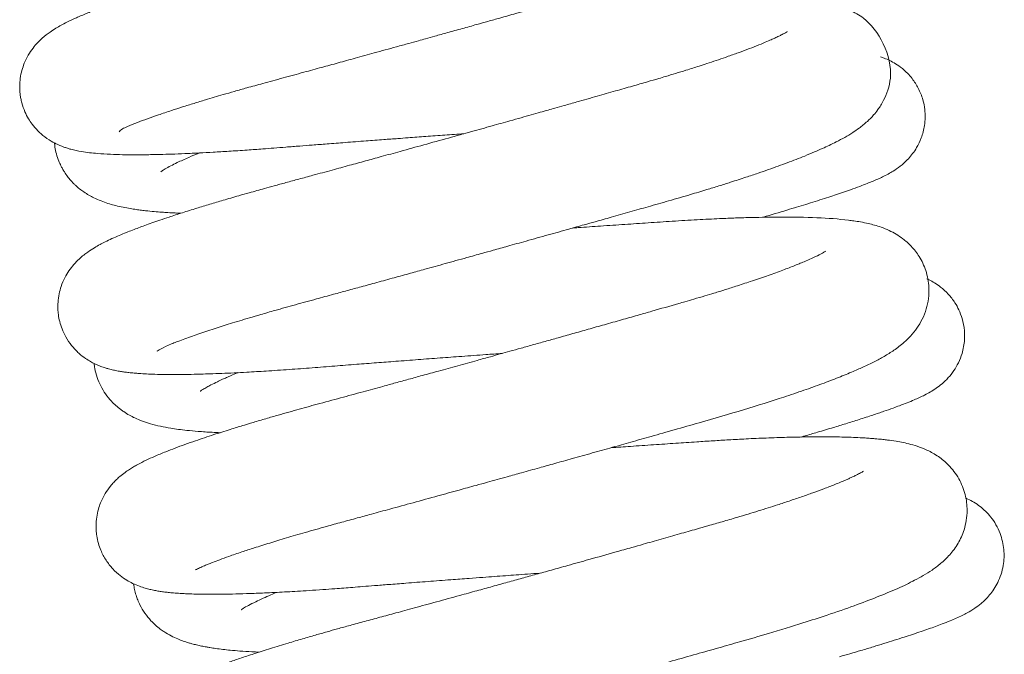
# Model space of a CAD drawing. Header units: inches. Extents: x 0 to 77643, y -44170 to 0.
# Tile 305 of 546: x 75578.94 to 75581.79, y -39651.32 to -39649.48. Entities that reach past the tile are written whole.
import ezdxf

# ---------------------------------------------------------------- set-up
doc = ezdxf.new("R2010")
doc.units = ezdxf.units.IN
doc.header["$MEASUREMENT"] = 0
doc.layers.get('0').update_dxf_attribs({"lineweight": 0})

msp = doc.modelspace()

# ---------------------------------------------------------------- linework, layer by layer
at = {"color": 7, "linetype": 'Continuous'}
for points, knots in [([(75579.22608, -39649.80364), (75579.22689, -39649.8019), (75579.2326, -39649.79482), (75579.2513, -39649.78772), (75579.27567, -39649.77733), (75579.30661, -39649.76584), (75579.33979, -39649.7541), (75579.37395, -39649.74263), (75579.40868, -39649.73141), (75579.44168, -39649.72108), (75579.48062, -39649.70921), (75579.51983, -39649.69761), (75579.56025, -39649.68596), (75579.5983, -39649.6752), (75579.64491, -39649.66229), (75579.70001, -39649.64737), (75579.75738, -39649.6317), (75579.81079, -39649.61708), (75579.86046, -39649.60345), (75579.91109, -39649.58952), (75579.96732, -39649.57402), (75580.01931, -39649.55965), (75580.06218, -39649.54778), (75580.0905, -39649.53992), (75580.11566, -39649.53294), (75580.14361, -39649.52517), (75580.17892, -39649.51535), (75580.21949, -39649.50404), (75580.25868, -39649.49311), (75580.29498, -39649.48296), (75580.33276, -39649.47238), (75580.3844, -39649.45791), (75580.44653, -39649.44044), (75580.51141, -39649.42215), (75580.56645, -39649.40659), (75580.61126, -39649.3939), (75580.65233, -39649.38223), (75580.69584, -39649.36986), (75580.75136, -39649.35395), (75580.81165, -39649.336), (75580.87388, -39649.31674), (75580.92728, -39649.2995), (75580.97303, -39649.2841), (75581.00961, -39649.27131), (75581.04236, -39649.25944), (75581.07324, -39649.24778), (75581.09996, -39649.23723), (75581.12354, -39649.22752), (75581.1491, -39649.21652), (75581.17337, -39649.20536), (75581.19687, -39649.19364), (75581.2153, -39649.18375), (75581.23411, -39649.17277), (75581.25351, -39649.16007), (75581.27364, -39649.14489), (75581.29303, -39649.12713), (75581.31062, -39649.10682), (75581.32637, -39649.08349), (75581.3396, -39649.05577), (75581.34815, -39649.02533), (75581.35159, -39648.9947), (75581.34987, -39648.96104), (75581.34079, -39648.92513), (75581.322, -39648.88701), (75581.29506, -39648.8545), (75581.26261, -39648.82931), (75581.23435, -39648.81445), (75581.20685, -39648.80379), (75581.18231, -39648.79681), (75581.1529, -39648.79055), (75581.12455, -39648.78621), (75581.08726, -39648.78217), (75581.0545, -39648.77982), (75581.01956, -39648.77814), (75580.98598, -39648.77711), (75580.94522, -39648.77654), (75580.89565, -39648.77664), (75580.83962, -39648.77765), (75580.77822, -39648.7796), (75580.71741, -39648.78226), (75580.65559, -39648.78559), (75580.59179, -39648.78966), (75580.52387, -39648.79423), (75580.45006, -39648.79922), (75580.38173, -39648.80391), (75580.33727, -39648.807), (75580.31906, -39648.80827)], [0.9835830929, 0.9835830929, 0.9835830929, 0.9835830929, 0.9837328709, 0.9838480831, 0.984006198, 0.9841348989, 0.9842538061, 0.9843819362, 0.984478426, 0.9845742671, 0.9846640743, 0.9847942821, 0.9848732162, 0.9849571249, 0.985059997, 0.9851866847, 0.985312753, 0.9854176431, 0.9855109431, 0.9856073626, 0.9857135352, 0.9858350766, 0.9859030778, 0.9859555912, 0.9859943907, 0.9860442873, 0.986112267, 0.9861919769, 0.9862711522, 0.9863316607, 0.9863957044, 0.9864838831, 0.9866238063, 0.9867508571, 0.9868613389, 0.9869503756, 0.987021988, 0.9871142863, 0.9872235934, 0.9873795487, 0.9875190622, 0.9876635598, 0.9877816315, 0.9878795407, 0.9879750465, 0.9880735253, 0.9881692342, 0.9882419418, 0.9883256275, 0.9884517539, 0.9885379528, 0.9886178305, 0.9887082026, 0.9887996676, 0.9888961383, 0.9889938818, 0.9890654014, 0.989135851, 0.9892129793, 0.9892831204, 0.9893432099, 0.9894100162, 0.9894919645, 0.9895723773, 0.9896787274, 0.9897742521, 0.9898827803, 0.9899690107, 0.9900839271, 0.9901820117, 0.9903301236, 0.9904424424, 0.990590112, 0.9906806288, 0.9907841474, 0.9909015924, 0.9910353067, 0.9911876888, 0.9913274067, 0.9914723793, 0.9915996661, 0.9917256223, 0.9918691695, 0.9920091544, 0.9921560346, 0.9922570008, 0.9922570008, 0.9922570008, 0.9922570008]), ([(75581.05133, -39648.8757), (75581.05135, -39648.87569), (75581.05151, -39648.8756), (75581.04942, -39648.87695), (75581.04656, -39648.87866), (75581.04235, -39648.88107), (75581.03697, -39648.88397), (75581.03, -39648.88753), (75581.022, -39648.89144), (75581.01165, -39648.89627), (75580.99948, -39648.90169), (75580.98134, -39648.90945), (75580.95575, -39648.91981), (75580.91875, -39648.93384), (75580.87715, -39648.94872), (75580.83899, -39648.96168), (75580.80758, -39648.97199), (75580.78428, -39648.97949), (75580.76177, -39648.98659), (75580.73814, -39648.99393), (75580.71058, -39649.00233), (75580.67999, -39649.01147), (75580.65099, -39649.01996), (75580.62129, -39649.02851), (75580.58822, -39649.03799), (75580.54599, -39649.05008), (75580.49428, -39649.06482), (75580.44077, -39649.08003), (75580.38792, -39649.095), (75580.34068, -39649.10835), (75580.29464, -39649.12132), (75580.25456, -39649.13259), (75580.21912, -39649.14253), (75580.18172, -39649.153), (75580.13859, -39649.16506), (75580.09614, -39649.1769), (75580.06088, -39649.1867), (75580.03015, -39649.19524), (75579.99626, -39649.20464), (75579.95657, -39649.21563), (75579.91537, -39649.22701), (75579.86862, -39649.2399), (75579.81747, -39649.25395), (75579.75985, -39649.26974), (75579.69972, -39649.28616), (75579.63535, -39649.30368), (75579.57133, -39649.32093), (75579.51179, -39649.33741), (75579.4529, -39649.35414), (75579.4025, -39649.36891), (75579.36013, -39649.38171), (75579.32563, -39649.39236), (75579.29252, -39649.40286), (75579.25855, -39649.41396), (75579.22771, -39649.42437), (75579.19919, -39649.43436), (75579.17383, -39649.4436), (75579.15416, -39649.45107), (75579.13775, -39649.45753), (75579.12333, -39649.46339), (75579.10903, -39649.46945), (75579.09751, -39649.47456), (75579.08619, -39649.47977), (75579.0733, -39649.48597), (75579.05791, -39649.49397), (75579.04199, -39649.50307), (75579.02384, -39649.51485), (75579.0071, -39649.52758), (75578.98932, -39649.54464), (75578.97569, -39649.5605), (75578.96218, -39649.58037), (75578.95122, -39649.60248), (75578.94342, -39649.62545), (75578.93884, -39649.64767), (75578.93736, -39649.6674), (75578.93772, -39649.68322), (75578.93882, -39649.69508), (75578.94072, -39649.70716), (75578.94459, -39649.72412), (75578.9517, -39649.74429), (75578.96227, -39649.76469), (75578.97482, -39649.78338), (75578.99057, -39649.80151), (75579.01143, -39649.81969), (75579.03062, -39649.83164), (75579.04099, -39649.83706), (75579.04987, -39649.84129), (75579.05846, -39649.84491), (75579.06615, -39649.84781), (75579.07586, -39649.85107), (75579.09349, -39649.85614), (75579.11461, -39649.86047), (75579.13964, -39649.86399), (75579.16715, -39649.86671), (75579.19829, -39649.8686), (75579.23276, -39649.86965), (75579.26631, -39649.87001), (75579.30207, -39649.86987), (75579.33964, -39649.86918), (75579.37823, -39649.86805), (75579.41635, -39649.86661), (75579.4566, -39649.86475), (75579.49919, -39649.86247), (75579.54517, -39649.85972), (75579.5932, -39649.85652), (75579.63717, -39649.85333), (75579.67451, -39649.85045), (75579.71013, -39649.8476), (75579.74722, -39649.84468), (75579.7871, -39649.84156), (75579.83076, -39649.83818), (75579.88266, -39649.83419), (75579.93764, -39649.83001), (75579.98858, -39649.82617), (75580.02934, -39649.82313), (75580.06993, -39649.82012), (75580.11535, -39649.81678), (75580.16928, -39649.81284), (75580.20605, -39649.81019), (75580.22448, -39649.80886)], [0.0110883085, 0.0110883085, 0.0110883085, 0.0110883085, 0.0110908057, 0.0111188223, 0.0111568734, 0.0111984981, 0.0112612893, 0.0113111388, 0.0113554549, 0.0114219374, 0.011489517, 0.011544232, 0.0116743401, 0.011802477, 0.0119391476, 0.0120685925, 0.0121316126, 0.0121941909, 0.0122510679, 0.0123024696, 0.0123688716, 0.0124488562, 0.012515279, 0.0125651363, 0.0126455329, 0.0127293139, 0.0128320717, 0.0129646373, 0.013051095, 0.0131440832, 0.0132397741, 0.0133161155, 0.0133729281, 0.013441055, 0.0135276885, 0.0136161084, 0.0136800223, 0.0137261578, 0.0137893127, 0.0138713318, 0.0139510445, 0.0140240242, 0.0141395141, 0.0142474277, 0.0143640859, 0.014500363, 0.0146439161, 0.0147721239, 0.014896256, 0.0150500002, 0.0151398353, 0.015222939, 0.0153273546, 0.0154198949, 0.0155224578, 0.0156190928, 0.015706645, 0.0157942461, 0.0158438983, 0.0159033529, 0.0159746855, 0.0160296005, 0.0160629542, 0.0161339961, 0.016216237, 0.0162930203, 0.0163742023, 0.0164792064, 0.0165330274, 0.0165875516, 0.0166462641, 0.0167046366, 0.016749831, 0.0167983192, 0.0168434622, 0.0168688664, 0.0168926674, 0.0169145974, 0.0169414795, 0.0169960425, 0.0170421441, 0.0170802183, 0.0171348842, 0.0171946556, 0.0172686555, 0.0172994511, 0.0173204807, 0.0173423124, 0.0173722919, 0.0174103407, 0.0174496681, 0.0175802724, 0.0176857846, 0.0177874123, 0.0179382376, 0.0180680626, 0.0181713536, 0.0182842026, 0.0184117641, 0.0185071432, 0.0186076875, 0.0187159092, 0.0188123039, 0.0189165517, 0.0190360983, 0.0191336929, 0.0192002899, 0.0192715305, 0.0193543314, 0.0194254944, 0.0195095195, 0.0196107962, 0.0197245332, 0.0198206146, 0.0198950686, 0.0199499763, 0.0200438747, 0.0201435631, 0.0202437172, 0.0202437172, 0.0202437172, 0.0202437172]), ([(75579.33563, -39650.43867), (75579.33497, -39650.44042), (75579.35591, -39650.42612), (75579.39241, -39650.4121), (75579.41062, -39650.40519), (75579.43165, -39650.39762), (75579.4536, -39650.38998), (75579.47654, -39650.38224), (75579.50717, -39650.37219), (75579.54835, -39650.35915), (75579.59435, -39650.34519), (75579.63801, -39650.33233), (75579.68194, -39650.31969), (75579.73554, -39650.30466), (75579.79262, -39650.28917), (75579.84305, -39650.27543), (75579.88657, -39650.26353), (75579.92832, -39650.2521), (75579.97373, -39650.23964), (75580.02127, -39650.22656), (75580.06778, -39650.21374), (75580.11699, -39650.20015), (75580.17135, -39650.1851), (75580.22659, -39650.16977), (75580.27296, -39650.15688), (75580.31255, -39650.14585), (75580.35524, -39650.13395), (75580.40856, -39650.11905), (75580.46769, -39650.10249), (75580.52384, -39650.08672), (75580.56896, -39650.07402), (75580.60982, -39650.06251), (75580.65413, -39650.05), (75580.70539, -39650.03549), (75580.76117, -39650.01964), (75580.81996, -39650.00297), (75580.87669, -39649.98651), (75580.92468, -39649.9721), (75580.96333, -39649.9602), (75581.00135, -39649.94822), (75581.03946, -39649.93585), (75581.07585, -39649.92365), (75581.10696, -39649.91289), (75581.13521, -39649.90282), (75581.16179, -39649.89305), (75581.1875, -39649.88326), (75581.21404, -39649.87275), (75581.23964, -39649.86213), (75581.26287, -39649.85195), (75581.28372, -39649.84232), (75581.30575, -39649.83149), (75581.32782, -39649.81968), (75581.34967, -39649.80661), (75581.36727, -39649.79461), (75581.38136, -39649.78376), (75581.3954, -39649.7717), (75581.40976, -39649.75732), (75581.42599, -39649.73716), (75581.44053, -39649.71419), (75581.45374, -39649.68225), (75581.47383, -39649.5958), (75581.4192, -39649.49545), (75581.36163, -39649.4602), (75581.33967, -39649.44919), (75581.31913, -39649.4415), (75581.30005, -39649.43578), (75581.28431, -39649.43192), (75581.27002, -39649.42894), (75581.25644, -39649.42652), (75581.24443, -39649.42466), (75581.23231, -39649.423), (75581.21613, -39649.42106), (75581.19817, -39649.41929), (75581.17807, -39649.41772), (75581.16144, -39649.41666), (75581.14711, -39649.4159), (75581.13356, -39649.41529), (75581.11812, -39649.41472), (75581.1001, -39649.4142), (75581.0787, -39649.41379), (75581.05549, -39649.41356), (75581.03085, -39649.41353), (75581.00431, -39649.41371), (75580.97462, -39649.41414), (75580.94244, -39649.41488), (75580.90959, -39649.41588), (75580.87931, -39649.417), (75580.85076, -39649.41821), (75580.82507, -39649.41943), (75580.79881, -39649.42078), (75580.76883, -39649.42244), (75580.73124, -39649.42471), (75580.68796, -39649.42759), (75580.64311, -39649.43058), (75580.59375, -39649.43391), (75580.54274, -39649.43739), (75580.49068, -39649.44096), (75580.45366, -39649.44353), (75580.43383, -39649.44491), (75580.42958, -39649.4452)], [0.9707350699, 0.9707350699, 0.9707350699, 0.9707350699, 0.9711268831, 0.9711966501, 0.9712840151, 0.9713692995, 0.9714478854, 0.971524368, 0.9716026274, 0.9717399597, 0.971888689, 0.9719697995, 0.9720697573, 0.9722061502, 0.9723375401, 0.9724424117, 0.9725232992, 0.972604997, 0.9726943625, 0.9727928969, 0.9728828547, 0.9729625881, 0.9730738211, 0.9731903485, 0.9732727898, 0.9733333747, 0.9734118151, 0.973511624, 0.9736322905, 0.9737451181, 0.9738312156, 0.9738920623, 0.9739826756, 0.974091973, 0.9741991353, 0.97432475, 0.974461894, 0.974569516, 0.9746503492, 0.9747340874, 0.9748449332, 0.9749385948, 0.9750227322, 0.9751031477, 0.9751835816, 0.9752640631, 0.9753481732, 0.9754498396, 0.9755376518, 0.9756130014, 0.9756999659, 0.9758109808, 0.9759192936, 0.976006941, 0.9760641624, 0.9761195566, 0.976202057, 0.9762589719, 0.9763407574, 0.9764143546, 0.9764906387, 0.9769157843, 0.9769785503, 0.9770550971, 0.977144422, 0.9772164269, 0.9772822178, 0.9773388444, 0.977393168, 0.9774460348, 0.9774899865, 0.977536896, 0.9776245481, 0.9776957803, 0.9777509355, 0.9777953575, 0.9778389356, 0.9778826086, 0.9779415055, 0.9780046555, 0.9780724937, 0.9781403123, 0.9782079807, 0.97828378, 0.9783705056, 0.9784477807, 0.9785184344, 0.9785811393, 0.9786421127, 0.9786891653, 0.9787526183, 0.9788349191, 0.9789255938, 0.9790186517, 0.9791044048, 0.979216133, 0.9793129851, 0.9793994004, 0.9794229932, 0.9794229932, 0.9794229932, 0.9794229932]), ([(75581.16151, -39649.51286), (75581.16151, -39649.51286), (75581.16153, -39649.51281), (75581.15939, -39649.51428), (75581.15375, -39649.51754), (75581.14627, -39649.52156), (75581.13726, -39649.52611), (75581.12668, -39649.53114), (75581.11378, -39649.53699), (75581.09665, -39649.54439), (75581.07324, -39649.55396), (75581.04562, -39649.56463), (75581.01527, -39649.57582), (75580.98519, -39649.58645), (75580.95611, -39649.59638), (75580.93052, -39649.60488), (75580.90782, -39649.61225), (75580.88747, -39649.61875), (75580.86486, -39649.62586), (75580.83859, -39649.63396), (75580.81214, -39649.64195), (75580.78501, -39649.65002), (75580.75329, -39649.6593), (75580.71165, -39649.67123), (75580.66302, -39649.68516), (75580.60926, -39649.70049), (75580.55942, -39649.71466), (75580.51852, -39649.72625), (75580.49068, -39649.73413), (75580.46758, -39649.74066), (75580.44474, -39649.7471), (75580.41879, -39649.75442), (75580.38949, -39649.76267), (75580.35161, -39649.77331), (75580.30367, -39649.78675), (75580.24426, -39649.80336), (75580.17818, -39649.82177), (75580.10915, -39649.84094), (75580.04415, -39649.85892), (75579.98782, -39649.87445), (75579.93874, -39649.88794), (75579.89139, -39649.90093), (75579.84059, -39649.91482), (75579.79177, -39649.92812), (75579.74716, -39649.94025), (75579.70965, -39649.9504), (75579.6764, -39649.95942), (75579.64856, -39649.96709), (75579.6245, -39649.9738), (75579.5998, -39649.98075), (75579.56665, -39649.9902), (75579.52859, -39650.00128), (75579.4878, -39650.01343), (75579.44829, -39650.02551), (75579.40856, -39650.03801), (75579.37329, -39650.0495), (75579.34413, -39650.05931), (75579.32087, -39650.06738), (75579.30036, -39650.0747), (75579.28174, -39650.08155), (75579.26392, -39650.08831), (75579.24516, -39650.09569), (75579.22501, -39650.104), (75579.20459, -39650.11298), (75579.18679, -39650.12141), (75579.16931, -39650.13044), (75579.15355, -39650.13938), (75579.13779, -39650.1495), (75579.12305, -39650.16048), (75579.10936, -39650.17215), (75579.09492, -39650.18683), (75579.08042, -39650.20538), (75579.0677, -39650.22652), (75579.05789, -39650.24935), (75579.05128, -39650.27355), (75579.04822, -39650.29552), (75579.04792, -39650.31604), (75579.04949, -39650.33448), (75579.05312, -39650.35382), (75579.06025, -39650.3763), (75579.07139, -39650.39984), (75579.08786, -39650.42415), (75579.10809, -39650.44516), (75579.12705, -39650.45984), (75579.14326, -39650.4697), (75579.15259, -39650.47461), (75579.16511, -39650.48029), (75579.17457, -39650.48398), (75579.18418, -39650.48732), (75579.19449, -39650.49035), (75579.20494, -39650.49305), (75579.21621, -39650.49553), (75579.22915, -39650.49786), (75579.24156, -39650.49971), (75579.25474, -39650.50135), (75579.26873, -39650.50275), (75579.28563, -39650.50409), (75579.30537, -39650.50526), (75579.33051, -39650.50625), (75579.35921, -39650.50682), (75579.39114, -39650.50694), (75579.42504, -39650.50661), (75579.45787, -39650.5059), (75579.49087, -39650.5049), (75579.52284, -39650.5037), (75579.55845, -39650.5021), (75579.60098, -39650.49991), (75579.65378, -39650.4968), (75579.7169, -39650.49257), (75579.78349, -39650.48755), (75579.84885, -39650.4823), (75579.91124, -39650.47744), (75579.97031, -39650.47288), (75580.02977, -39650.46834), (75580.09105, -39650.46371), (75580.15494, -39650.45894), (75580.22038, -39650.45411), (75580.28041, -39650.44973), (75580.3194, -39650.44692), (75580.33501, -39650.4458)], [0.0239085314, 0.0239085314, 0.0239085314, 0.0239085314, 0.023911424, 0.0239937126, 0.02407383, 0.02413147, 0.024199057, 0.0242678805, 0.024324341, 0.0244080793, 0.0245123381, 0.0246165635, 0.0247152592, 0.0248182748, 0.0248957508, 0.0249691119, 0.0250297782, 0.0250763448, 0.0251266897, 0.0252000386, 0.0252684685, 0.0253143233, 0.0253882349, 0.0254827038, 0.0255867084, 0.0256970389, 0.0258147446, 0.0258872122, 0.0259394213, 0.0259781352, 0.0260218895, 0.0260717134, 0.0261276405, 0.0261896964, 0.026287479, 0.0263991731, 0.0265247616, 0.0266592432, 0.0267879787, 0.0268934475, 0.0269819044, 0.0270721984, 0.0271710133, 0.0272843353, 0.0273686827, 0.027448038, 0.0275218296, 0.0275835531, 0.0276316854, 0.0276831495, 0.0277516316, 0.0278623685, 0.027957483, 0.0280584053, 0.0281732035, 0.028287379, 0.0283704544, 0.028446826, 0.0285171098, 0.0285831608, 0.0286493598, 0.0287205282, 0.0288084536, 0.0289042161, 0.0289990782, 0.0290702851, 0.029152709, 0.0292457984, 0.0293000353, 0.0293578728, 0.0294227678, 0.0294804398, 0.0295343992, 0.0295934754, 0.0296392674, 0.0296895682, 0.0297278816, 0.0297614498, 0.0298029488, 0.0298457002, 0.0298975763, 0.0299602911, 0.0300267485, 0.0300845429, 0.0301296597, 0.0301718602, 0.0301978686, 0.0302262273, 0.0302745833, 0.0303124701, 0.0303407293, 0.0303982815, 0.0304599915, 0.0305110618, 0.0305647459, 0.0306346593, 0.030694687, 0.0307789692, 0.0308739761, 0.0309835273, 0.0310866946, 0.0311923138, 0.0313008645, 0.0313754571, 0.0314656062, 0.0315568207, 0.0316476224, 0.0317778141, 0.0319268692, 0.0320682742, 0.0322020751, 0.0323282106, 0.0324398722, 0.032544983, 0.032666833, 0.0327832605, 0.0328981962, 0.0330252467, 0.0331101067, 0.0331101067, 0.0331101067, 0.0331101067]), ([(75581.09016, -39650.05102), (75581.09349, -39650.05006), (75581.12065, -39650.04218), (75581.16581, -39650.02886), (75581.22429, -39650.01102), (75581.26689, -39649.99752), (75581.29917, -39649.98692), (75581.32222, -39649.97915), (75581.34688, -39649.97057), (75581.37093, -39649.96184), (75581.39163, -39649.95389), (75581.40886, -39649.94691), (75581.42386, -39649.94044), (75581.43812, -39649.93384), (75581.45294, -39649.92635), (75581.46916, -39649.917), (75581.48749, -39649.90479), (75581.51271, -39649.88278), (75581.53488, -39649.85389), (75581.55119, -39649.81999), (75581.56101, -39649.78249), (75581.56166, -39649.744), (75581.55463, -39649.70807), (75581.54232, -39649.67681), (75581.52213, -39649.64563), (75581.49896, -39649.62206), (75581.47446, -39649.6051), (75581.4602, -39649.59725), (75581.44293, -39649.58972), (75581.43512, -39649.58692), (75581.43189, -39649.58587)], [0.9793472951, 0.9793472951, 0.9793472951, 0.9793472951, 0.9793722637, 0.9795520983, 0.9797043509, 0.979876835, 0.9799569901, 0.9800389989, 0.9801306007, 0.9802470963, 0.9803474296, 0.9804222, 0.9805040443, 0.9805787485, 0.9806675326, 0.9807431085, 0.9808313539, 0.9809171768, 0.981006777, 0.9810699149, 0.9811441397, 0.9812338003, 0.9812899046, 0.9813593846, 0.9814252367, 0.9815092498, 0.9815642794, 0.9816159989, 0.9816594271, 0.981693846, 0.981693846, 0.981693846, 0.981693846]), ([(75579.03824, -39649.83562), (75579.03862, -39649.83964), (75579.03995, -39649.85018), (75579.0435, -39649.8673), (75579.05052, -39649.88788), (75579.05573, -39649.89948), (75579.06161, -39649.91077), (75579.06809, -39649.9216), (75579.07588, -39649.93277), (75579.08446, -39649.94328), (75579.09239, -39649.95178), (75579.10497, -39649.96402), (75579.12563, -39649.98017), (75579.15025, -39649.99408), (75579.17346, -39650.00419), (75579.19273, -39650.01091), (75579.21204, -39650.01647), (75579.23177, -39650.02114), (75579.25164, -39650.02499), (75579.27009, -39650.02795), (75579.2858, -39650.03013), (75579.30516, -39650.03246), (75579.32616, -39650.03454), (75579.34768, -39650.03626), (75579.36793, -39650.0376), (75579.38629, -39650.03859), (75579.399, -39650.03916), (75579.40457, -39650.03938)], [0.0125639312, 0.0125639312, 0.0125639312, 0.0125639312, 0.0125902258, 0.0126329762, 0.0126775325, 0.0127136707, 0.0127330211, 0.0127572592, 0.0127935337, 0.012830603, 0.012856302, 0.0128775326, 0.0129593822, 0.0130606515, 0.0131378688, 0.0132152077, 0.0132854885, 0.0133672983, 0.0134502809, 0.013518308, 0.0135755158, 0.0136314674, 0.0137175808, 0.0137907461, 0.0138462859, 0.0139105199, 0.0139593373, 0.0139593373, 0.0139593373, 0.0139593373]), ([(75579.34636, -39649.91912), (75579.34637, -39649.91911), (75579.34855, -39649.91744), (75579.35832, -39649.91123), (75579.37374, -39649.90267), (75579.39652, -39649.89125), (75579.42374, -39649.87879), (75579.44677, -39649.86908), (75579.45732, -39649.86476)], [0.98823840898, 0.98823840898, 0.98823840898, 0.98823840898, 0.98833954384, 0.98845058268, 0.98857433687, 0.98867620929, 0.98882520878, 0.98893861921, 0.98893861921, 0.98893861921, 0.98893861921]), ([(75579.44796, -39651.07081), (75579.44736, -39651.07217), (75579.44707, -39651.07395), (75579.4519, -39651.07055), (75579.45989, -39651.06697), (75579.47054, -39651.06212), (75579.4837, -39651.05664), (75579.49786, -39651.05096), (75579.51746, -39651.04349), (75579.54523, -39651.03342), (75579.57878, -39651.02188), (75579.6183, -39651.00892), (75579.66123, -39650.99538), (75579.7104, -39650.98046), (75579.76526, -39650.96438), (75579.81931, -39650.94906), (75579.87022, -39650.93503), (75579.91378, -39650.92322), (75579.96029, -39650.91053), (75580.01405, -39650.89584), (75580.07831, -39650.87822), (75580.14525, -39650.8598), (75580.20624, -39650.84297), (75580.25408, -39650.82973), (75580.29093, -39650.81952), (75580.3211, -39650.81115), (75580.35412, -39650.80198), (75580.39494, -39650.79063), (75580.44089, -39650.77783), (75580.48997, -39650.76413), (75580.54112, -39650.74982), (75580.59696, -39650.73417), (75580.65355, -39650.71827), (75580.71054, -39650.70221), (75580.77056, -39650.68527), (75580.83694, -39650.66645), (75580.97358, -39650.62777), (75581.10136, -39650.58942), (75581.20968, -39650.55268), (75581.26253, -39650.53377), (75581.31022, -39650.51557), (75581.35061, -39650.499), (75581.38664, -39650.48297), (75581.41599, -39650.4687), (75581.44653, -39650.45209), (75581.47464, -39650.43417), (75581.49774, -39650.41664), (75581.52111, -39650.39338), (75581.53635, -39650.37472), (75581.55299, -39650.34723), (75581.56455, -39650.31806), (75581.57122, -39650.28742), (75581.57299, -39650.2487), (75581.56513, -39650.20624), (75581.54562, -39650.16509), (75581.52117, -39650.13412), (75581.49774, -39650.11369), (75581.47692, -39650.09979), (75581.45427, -39650.08793), (75581.43424, -39650.08001), (75581.41425, -39650.07371), (75581.39467, -39650.06873), (75581.37461, -39650.06469), (75581.35596, -39650.0617), (75581.28847, -39650.05271), (75581.2073, -39650.04981), (75581.09984, -39650.0508), (75581.0575, -39650.05166), (75581.01291, -39650.05302), (75580.96051, -39650.05511), (75580.8996, -39650.05813), (75580.83035, -39650.06234), (75580.76011, -39650.06709), (75580.69078, -39650.07176), (75580.62302, -39650.07639), (75580.57241, -39650.07989), (75580.54542, -39650.08177), (75580.54018, -39650.08214)], [0.9578904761, 0.9578904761, 0.9578904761, 0.9578904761, 0.9579410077, 0.9580121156, 0.9580782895, 0.9581853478, 0.958244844, 0.9583110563, 0.95840771, 0.9585143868, 0.9586477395, 0.958762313, 0.9588918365, 0.959021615, 0.9591574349, 0.9593020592, 0.9594006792, 0.959497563, 0.9595830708, 0.959693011, 0.9598267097, 0.9599666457, 0.9600834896, 0.9601763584, 0.9602380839, 0.9602913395, 0.9603459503, 0.9604233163, 0.9605197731, 0.9606028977, 0.96069814, 0.9608071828, 0.9609185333, 0.9610211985, 0.9611368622, 0.9612715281, 0.9614205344, 0.9619850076, 0.9621398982, 0.962292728, 0.9624464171, 0.9625951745, 0.9627197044, 0.9628595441, 0.9629833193, 0.9631189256, 0.9632634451, 0.9633242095, 0.9634116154, 0.9634873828, 0.9635617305, 0.9636281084, 0.9636938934, 0.9637995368, 0.9638946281, 0.9639799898, 0.9640612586, 0.9641263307, 0.9641921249, 0.9642807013, 0.9643556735, 0.9644274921, 0.9645223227, 0.9646006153, 0.9646611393, 0.9652999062, 0.9654041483, 0.9655068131, 0.9656180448, 0.9657241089, 0.9658668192, 0.9660188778, 0.9661596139, 0.9662924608, 0.966426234, 0.96654706, 0.9665760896, 0.9665760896, 0.9665760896, 0.9665760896]), ([(75581.27213, -39650.14974), (75581.27213, -39650.14974), (75581.27205, -39650.14979), (75581.26958, -39650.15141), (75581.26656, -39650.15316), (75581.26169, -39650.15591), (75581.25022, -39650.16192), (75581.23454, -39650.16942), (75581.20914, -39650.18056), (75581.18015, -39650.19238), (75581.14365, -39650.2063), (75581.10187, -39650.22133), (75581.05745, -39650.23646), (75581.01563, -39650.25012), (75580.98545, -39650.25965), (75580.96409, -39650.26628), (75580.94607, -39650.27182), (75580.92119, -39650.27935), (75580.89317, -39650.28767), (75580.86768, -39650.2951), (75580.82767, -39650.3066), (75580.78363, -39650.31922), (75580.72989, -39650.33455), (75580.68626, -39650.34697), (75580.6388, -39650.36044), (75580.59137, -39650.37386), (75580.54607, -39650.38664), (75580.50416, -39650.39844), (75580.46485, -39650.40949), (75580.42765, -39650.41992), (75580.39181, -39650.42995), (75580.3593, -39650.43903), (75580.32963, -39650.44731), (75580.29814, -39650.45608), (75580.25701, -39650.46751), (75580.20688, -39650.48142), (75580.15388, -39650.49607), (75580.10643, -39650.50916), (75580.06488, -39650.52059), (75580.02676, -39650.53106), (75579.98266, -39650.54314), (75579.9292, -39650.55774), (75579.86525, -39650.57516), (75579.80108, -39650.59245), (75579.74891, -39650.60682), (75579.70909, -39650.61803), (75579.6759, -39650.62752), (75579.64129, -39650.63759), (75579.60969, -39650.64698), (75579.58503, -39650.65444), (75579.56553, -39650.66042), (75579.53735, -39650.66917), (75579.49589, -39650.6824), (75579.45289, -39650.69678), (75579.41604, -39650.70974), (75579.38729, -39650.7203), (75579.35772, -39650.73174), (75579.32997, -39650.74323), (75579.30253, -39650.75573), (75579.28329, -39650.76548), (75579.26739, -39650.77446), (75579.25541, -39650.78184), (75579.24211, -39650.7909), (75579.22995, -39650.80036), (75579.21876, -39650.81041), (75579.20941, -39650.81982), (75579.19825, -39650.83262), (75579.18541, -39650.8506), (75579.17427, -39650.872), (75579.16638, -39650.89312), (75579.16098, -39650.91472), (75579.15846, -39650.9369), (75579.15868, -39650.95742), (75579.16074, -39650.97628), (75579.16508, -39650.9961), (75579.17176, -39651.01506), (75579.17945, -39651.0313), (75579.19051, -39651.05004), (75579.20677, -39651.0707), (75579.2281, -39651.08993), (75579.2467, -39651.10275), (75579.26783, -39651.11406), (75579.2828, -39651.12024), (75579.30137, -39651.12637), (75579.31501, -39651.12989), (75579.32835, -39651.13278), (75579.3414, -39651.13507), (75579.35453, -39651.13698), (75579.36832, -39651.13862), (75579.38418, -39651.14012), (75579.40077, -39651.14133), (75579.41853, -39651.14229), (75579.43734, -39651.14303), (75579.45943, -39651.14358), (75579.4887, -39651.14389), (75579.52331, -39651.14374), (75579.5637, -39651.14298), (75579.60606, -39651.14171), (75579.64618, -39651.1401), (75579.68259, -39651.13835), (75579.71224, -39651.13677), (75579.74317, -39651.13498), (75579.77754, -39651.13284), (75579.81367, -39651.13041), (75579.84744, -39651.12799), (75579.87639, -39651.12581), (75579.90336, -39651.1237), (75579.93286, -39651.12134), (75579.96746, -39651.11862), (75580.00903, -39651.11537), (75580.06055, -39651.11137), (75580.12065, -39651.10677), (75580.18193, -39651.10213), (75580.23519, -39651.09814), (75580.27743, -39651.095), (75580.31247, -39651.09241), (75580.34444, -39651.09007), (75580.37645, -39651.08773), (75580.41003, -39651.08529), (75580.43338, -39651.08361), (75580.44558, -39651.08273)], [0.036751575, 0.036751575, 0.036751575, 0.036751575, 0.0367593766, 0.0368451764, 0.0369076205, 0.036965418, 0.03702153, 0.0371621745, 0.0372657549, 0.0373943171, 0.0375226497, 0.037660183, 0.0377950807, 0.0379073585, 0.0379962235, 0.0380244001, 0.038065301, 0.0381270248, 0.0382009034, 0.0382586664, 0.0382986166, 0.0384652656, 0.0385395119, 0.0386312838, 0.0387303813, 0.0388225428, 0.0389097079, 0.0389930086, 0.0390630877, 0.039133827, 0.0392039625, 0.0392655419, 0.0393170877, 0.039371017, 0.0394428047, 0.0395487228, 0.0396539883, 0.0397436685, 0.0398203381, 0.0398939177, 0.0399660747, 0.0400807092, 0.0402138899, 0.0403583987, 0.0404877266, 0.0405584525, 0.0406298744, 0.0407185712, 0.0408076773, 0.0408666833, 0.0409096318, 0.0409619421, 0.0410948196, 0.0412602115, 0.0413645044, 0.0414668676, 0.0415726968, 0.0417109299, 0.0418249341, 0.0419456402, 0.0420073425, 0.0420647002, 0.0421245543, 0.0421962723, 0.0422343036, 0.0422689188, 0.0423082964, 0.0423718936, 0.0424293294, 0.0424686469, 0.0425148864, 0.0425660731, 0.0426036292, 0.0426370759, 0.0426811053, 0.0427229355, 0.0427558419, 0.0427896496, 0.042855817, 0.0429212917, 0.0429781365, 0.0430300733, 0.0431008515, 0.043161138, 0.0432139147, 0.043274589, 0.0433313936, 0.0433884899, 0.0434482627, 0.0435152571, 0.0435941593, 0.0436561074, 0.0437278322, 0.0438103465, 0.0438971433, 0.0440297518, 0.0441429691, 0.0442559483, 0.0443840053, 0.0444582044, 0.0445288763, 0.0445994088, 0.0446764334, 0.0447648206, 0.044840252, 0.0448955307, 0.0449489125, 0.0450093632, 0.045077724, 0.0451591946, 0.0452577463, 0.045379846, 0.0455037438, 0.0456024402, 0.0456755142, 0.0457364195, 0.0457944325, 0.0458501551, 0.0459108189, 0.0459771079, 0.0459771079, 0.0459771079, 0.0459771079]), ([(75581.20142, -39650.68799), (75581.20459, -39650.68708), (75581.22086, -39650.68237), (75581.25283, -39650.67302), (75581.29286, -39650.66107), (75581.33297, -39650.6488), (75581.37137, -39650.63676), (75581.40831, -39650.62477), (75581.44076, -39650.61382), (75581.46625, -39650.60485), (75581.48848, -39650.5967), (75581.50907, -39650.58878), (75581.52755, -39650.58119), (75581.54461, -39650.57364), (75581.55997, -39650.56623), (75581.57493, -39650.55822), (75581.59197, -39650.54765), (75581.60939, -39650.53456), (75581.62692, -39650.51816), (75581.64437, -39650.4963), (75581.65794, -39650.47297), (75581.6674, -39650.44899), (75581.67282, -39650.42629), (75581.67552, -39650.4041), (75581.67527, -39650.37666), (75581.6698, -39650.34723), (75581.65955, -39650.32012), (75581.64617, -39650.29583), (75581.62852, -39650.27306), (75581.60767, -39650.25412), (75581.58879, -39650.24115), (75581.57503, -39650.23386), (75581.56782, -39650.23033), (75581.56567, -39650.2293)], [0.9664810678, 0.9664810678, 0.9664810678, 0.9664810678, 0.9665047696, 0.9666032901, 0.9667278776, 0.9668315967, 0.9669508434, 0.967083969, 0.9672036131, 0.9673093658, 0.9673914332, 0.9674939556, 0.9675983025, 0.9676780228, 0.9677622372, 0.967853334, 0.9679313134, 0.9679997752, 0.9680660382, 0.9681225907, 0.9681770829, 0.9682358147, 0.9682763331, 0.9683153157, 0.9683659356, 0.9684351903, 0.9684877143, 0.9685337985, 0.9685980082, 0.9686613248, 0.9687095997, 0.968752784, 0.9687717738, 0.9687717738, 0.9687717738, 0.9687717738]), ([(75579.15289, -39650.47483), (75579.15342, -39650.47964), (75579.1568, -39650.50215), (75579.16741, -39650.53303), (75579.18607, -39650.56393), (75579.20142, -39650.58274), (75579.21655, -39650.5975), (75579.2284, -39650.60717), (75579.24723, -39650.62058), (75579.26849, -39650.63215), (75579.29399, -39650.64266), (75579.31843, -39650.65056), (75579.34522, -39650.65719), (75579.37271, -39650.6623), (75579.39724, -39650.6659), (75579.42446, -39650.66913), (75579.45587, -39650.672), (75579.48855, -39650.67411), (75579.51039, -39650.67512), (75579.51801, -39650.67543)], [0.0254436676, 0.0254436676, 0.0254436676, 0.0254436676, 0.0254751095, 0.0255913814, 0.0256524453, 0.0257151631, 0.0257584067, 0.0258055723, 0.0258348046, 0.0259488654, 0.0260298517, 0.0261216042, 0.0262366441, 0.026351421, 0.0264382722, 0.0265206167, 0.0266331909, 0.0267615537, 0.0268284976, 0.0268284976, 0.0268284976, 0.0268284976]), ([(75579.46065, -39650.55525), (75579.46067, -39650.55524), (75579.46181, -39650.55434), (75579.4676, -39650.55044), (75579.47854, -39650.54401), (75579.49217, -39650.53668), (75579.5079, -39650.52885), (75579.52359, -39650.52153), (75579.53686, -39650.51558), (75579.55099, -39650.50944), (75579.56245, -39650.50463), (75579.56947, -39650.50174), (75579.57011, -39650.50148)], [0.97537977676, 0.97537977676, 0.97537977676, 0.97537977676, 0.97544305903, 0.97554567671, 0.97564423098, 0.97572531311, 0.97582651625, 0.9758962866, 0.97594515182, 0.97599809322, 0.97606728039, 0.97607415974, 0.97607415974, 0.97607415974, 0.97607415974]), ([(75579.55664, -39651.7108), (75579.55667, -39651.71079), (75579.5583, -39651.70982), (75579.56505, -39651.70635), (75579.57519, -39651.70166), (75579.58488, -39651.69748), (75579.59216, -39651.69445), (75579.59969, -39651.69139), (75579.60948, -39651.68751), (75579.62902, -39651.68002), (75579.65997, -39651.66882), (75579.70289, -39651.65428), (75579.74704, -39651.64004), (75579.79449, -39651.62535), (75579.85065, -39651.60859), (75579.91547, -39651.58997), (75579.98792, -39651.56999), (75580.05876, -39651.55079), (75580.1259, -39651.53241), (75580.18669, -39651.51574), (75580.24568, -39651.49952), (75580.30855, -39651.48218), (75580.37666, -39651.46334), (75580.44885, -39651.44332), (75580.52324, -39651.42263), (75580.59456, -39651.40273), (75580.65965, -39651.38452), (75580.71609, -39651.36869), (75580.77163, -39651.35308), (75580.83215, -39651.33603), (75580.89738, -39651.3176), (75580.96255, -39651.29912), (75581.03255, -39651.27925), (75581.11555, -39651.2553), (75581.20034, -39651.2293), (75581.28335, -39651.20234), (75581.35582, -39651.17718), (75581.42408, -39651.15141), (75581.48189, -39651.12719), (75581.52437, -39651.10689), (75581.55605, -39651.08949), (75581.58098, -39651.07395), (75581.60601, -39651.05529), (75581.63147, -39651.0316), (75581.65688, -39650.99762), (75581.67595, -39650.95678), (75581.68505, -39650.90449), (75581.67849, -39650.85295), (75581.65977, -39650.8066), (75581.63056, -39650.76909), (75581.59881, -39650.74305), (75581.56776, -39650.72604), (75581.54375, -39650.71651), (75581.51984, -39650.70916), (75581.49785, -39650.70408), (75581.47533, -39650.69992), (75581.45601, -39650.69717), (75581.44094, -39650.69538), (75581.42971, -39650.6942), (75581.42022, -39650.6933), (75581.40873, -39650.69233), (75581.39468, -39650.69129), (75581.37603, -39650.69014), (75581.35343, -39650.68906), (75581.32685, -39650.68819), (75581.29932, -39650.68764), (75581.27632, -39650.68743), (75581.25501, -39650.68741), (75581.23539, -39650.6875), (75581.20403, -39650.68784), (75581.15882, -39650.6888), (75581.1025, -39650.6907), (75581.04572, -39650.69325), (75580.99414, -39650.69604), (75580.94639, -39650.69895), (75580.89534, -39650.70238), (75580.83793, -39650.70621), (75580.77386, -39650.71057), (75580.71111, -39650.71488), (75580.66956, -39650.71776), (75580.65066, -39650.71907)], [0.9450895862, 0.9450895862, 0.9450895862, 0.9450895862, 0.9451688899, 0.9452554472, 0.9453629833, 0.9454115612, 0.9454517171, 0.9454899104, 0.9455353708, 0.945600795, 0.9457621, 0.9459064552, 0.9460412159, 0.9461663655, 0.9463039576, 0.9464772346, 0.9466317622, 0.9467899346, 0.9469272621, 0.9470424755, 0.9471525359, 0.9472722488, 0.9474041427, 0.9475391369, 0.9476780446, 0.9478202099, 0.9479379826, 0.9480439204, 0.9481398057, 0.9482556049, 0.9483945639, 0.9485251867, 0.9486511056, 0.9488320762, 0.9490647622, 0.9492410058, 0.9494601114, 0.9496699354, 0.9498837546, 0.950086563, 0.9502003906, 0.9503192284, 0.9504407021, 0.9505571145, 0.9506682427, 0.9507725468, 0.9508936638, 0.9509898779, 0.9510942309, 0.9512049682, 0.9513010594, 0.9514049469, 0.9514959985, 0.9515955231, 0.9516848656, 0.9517686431, 0.9518713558, 0.9519224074, 0.9519516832, 0.9519847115, 0.9520259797, 0.952077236, 0.9521333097, 0.9522165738, 0.9522990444, 0.9523816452, 0.9524604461, 0.9524979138, 0.9525503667, 0.9526208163, 0.9527466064, 0.9528884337, 0.9530191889, 0.9531278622, 0.9532216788, 0.9533191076, 0.9534397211, 0.9535639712, 0.9536908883, 0.9537956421, 0.9537956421, 0.9537956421, 0.9537956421]), ([(75581.38263, -39650.7867), (75581.38263, -39650.78669), (75581.38191, -39650.78721), (75581.37965, -39650.7886), (75581.37697, -39650.79018), (75581.37151, -39650.79323), (75581.36462, -39650.79683), (75581.35586, -39650.80119), (75581.34541, -39650.80609), (75581.33518, -39650.81069), (75581.32559, -39650.81487), (75581.3139, -39650.81981), (75581.29513, -39650.82749), (75581.26915, -39650.8376), (75581.23655, -39650.84963), (75581.20303, -39650.86146), (75581.16886, -39650.87307), (75581.13612, -39650.88382), (75581.10616, -39650.89339), (75581.07762, -39650.90232), (75581.04751, -39650.91153), (75581.01286, -39650.92192), (75580.97406, -39650.93327), (75580.93478, -39650.94451), (75580.90169, -39650.95399), (75580.87411, -39650.96188), (75580.84894, -39650.96906), (75580.82283, -39650.9765), (75580.79631, -39650.98404), (75580.77, -39650.99151), (75580.7416, -39650.99956), (75580.70689, -39651.00938), (75580.6547, -39651.02412), (75580.59297, -39651.0415), (75580.53027, -39651.05908), (75580.47916, -39651.07337), (75580.43487, -39651.08572), (75580.39262, -39651.09748), (75580.3503, -39651.10924), (75580.30668, -39651.12132), (75580.26042, -39651.13411), (75580.20643, -39651.149), (75580.14577, -39651.16568), (75580.08385, -39651.18263), (75580.02918, -39651.19755), (75579.98129, -39651.21058), (75579.93711, -39651.22255), (75579.8962, -39651.23362), (75579.86003, -39651.24362), (75579.82675, -39651.25295), (75579.79278, -39651.26263), (75579.75495, -39651.2736), (75579.71107, -39651.28662), (75579.66361, -39651.30113), (75579.61713, -39651.31589), (75579.57672, -39651.32924), (75579.54301, -39651.34084), (75579.51914, -39651.3494), (75579.50262, -39651.35551), (75579.49103, -39651.35989), (75579.47897, -39651.36454), (75579.46638, -39651.36954), (75579.45234, -39651.37529), (75579.43851, -39651.38119), (75579.42635, -39651.38662), (75579.41346, -39651.39263), (75579.39912, -39651.39972), (75579.38427, -39651.40767), (75579.36755, -39651.41764), (75579.3499, -39651.42968), (75579.33173, -39651.44449), (75579.31348, -39651.46356), (75579.29779, -39651.48446), (75579.28368, -39651.51049), (75579.27425, -39651.53826), (75579.26936, -39651.56622), (75579.26869, -39651.59597), (75579.27347, -39651.62717), (75579.28365, -39651.6562), (75579.29581, -39651.67891), (75579.30941, -39651.69791), (75579.32257, -39651.71219), (75579.33688, -39651.72518), (75579.35279, -39651.73688), (75579.37148, -39651.74758), (75579.38798, -39651.75503), (75579.4016, -39651.76001), (75579.4142, -39651.76386), (75579.42421, -39651.76649), (75579.43811, -39651.76957), (75579.4514, -39651.77192), (75579.46417, -39651.77379), (75579.47654, -39651.77528), (75579.48803, -39651.77643), (75579.49952, -39651.77741), (75579.51371, -39651.77841), (75579.53087, -39651.77931), (75579.54815, -39651.77996), (75579.56632, -39651.78042), (75579.58616, -39651.78071), (75579.61224, -39651.7808), (75579.64325, -39651.78052), (75579.67821, -39651.7798), (75579.71327, -39651.77873), (75579.74786, -39651.7774), (75579.78492, -39651.77571), (75579.82802, -39651.77345), (75579.87565, -39651.7706), (75579.921, -39651.76757), (75579.95878, -39651.76486), (75579.99293, -39651.7623), (75580.032, -39651.75919), (75580.07626, -39651.75569), (75580.1191, -39651.75234), (75580.15561, -39651.74951), (75580.19078, -39651.7468), (75580.23074, -39651.74374), (75580.27377, -39651.74048), (75580.31365, -39651.73747), (75580.34886, -39651.73484), (75580.38362, -39651.73226), (75580.41929, -39651.72962), (75580.45302, -39651.72714), (75580.48459, -39651.72484), (75580.51817, -39651.7224), (75580.54255, -39651.72064), (75580.5561, -39651.71967)], [0.0496165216, 0.0496165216, 0.0496165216, 0.0496165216, 0.0496550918, 0.0497218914, 0.0497760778, 0.0498340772, 0.0498815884, 0.0499474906, 0.050017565, 0.0500657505, 0.0501092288, 0.0501569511, 0.0502247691, 0.0503443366, 0.0504497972, 0.0505536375, 0.0506558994, 0.0507456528, 0.050816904, 0.0508885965, 0.0509589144, 0.0510346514, 0.0511309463, 0.051220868, 0.0512915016, 0.0513421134, 0.0513939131, 0.0514473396, 0.0515017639, 0.0515541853, 0.0516047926, 0.0516702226, 0.0517581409, 0.0519081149, 0.052023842, 0.0521137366, 0.0521965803, 0.0522731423, 0.0523515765, 0.0524352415, 0.0525197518, 0.0526143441, 0.0527443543, 0.0528711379, 0.0529797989, 0.0530740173, 0.0531664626, 0.0532580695, 0.0533379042, 0.0534059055, 0.0534831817, 0.0535729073, 0.0536771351, 0.0538115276, 0.0539465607, 0.0540692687, 0.054178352, 0.0542753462, 0.0543188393, 0.0543596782, 0.0544064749, 0.054459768, 0.0545135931, 0.05458179, 0.0546411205, 0.0546849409, 0.0547571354, 0.0548451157, 0.0549232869, 0.0550046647, 0.0550993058, 0.0551645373, 0.0552271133, 0.055295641, 0.0553595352, 0.0554114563, 0.0554681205, 0.05553662, 0.0555983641, 0.0556499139, 0.0556950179, 0.0557388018, 0.0557710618, 0.0558314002, 0.0558831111, 0.0559401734, 0.0559942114, 0.0560311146, 0.0560815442, 0.0561375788, 0.0561949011, 0.0562539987, 0.0563122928, 0.0563585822, 0.0564005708, 0.0564606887, 0.0565347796, 0.0566058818, 0.0566574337, 0.0567331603, 0.0568134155, 0.0569177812, 0.057024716, 0.0571209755, 0.0572099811, 0.0572995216, 0.0574030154, 0.0575243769, 0.0576313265, 0.0577059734, 0.0577695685, 0.0578484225, 0.0579499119, 0.0580395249, 0.0581037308, 0.0581639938, 0.0582431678, 0.0583323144, 0.0584068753, 0.0584659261, 0.0585274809, 0.0585984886, 0.0586615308, 0.0587117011, 0.0587705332, 0.0588442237, 0.0588442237, 0.0588442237, 0.0588442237]), ([(75581.31296, -39651.32489), (75581.31306, -39651.32486), (75581.32324, -39651.32192), (75581.34425, -39651.31582), (75581.37705, -39651.30617), (75581.40961, -39651.29641), (75581.44177, -39651.28659), (75581.47145, -39651.27733), (75581.49919, -39651.26848), (75581.52509, -39651.26001), (75581.54891, -39651.252), (75581.57097, -39651.24435), (75581.59143, -39651.237), (75581.61246, -39651.22913), (75581.63207, -39651.22138), (75581.65172, -39651.21302), (75581.66736, -39651.20576), (75581.68413, -39651.19721), (75581.70264, -39651.18625), (75581.72279, -39651.17174), (75581.74867, -39651.14707), (75581.77367, -39651.10955), (75581.78899, -39651.06329), (75581.79089, -39651.0135), (75581.77938, -39650.96389), (75581.75403, -39650.92021), (75581.71944, -39650.88675), (75581.69328, -39650.87152), (75581.67999, -39650.86552), (75581.67772, -39650.86454)], [0.9536390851, 0.9536390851, 0.9536390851, 0.9536390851, 0.9536398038, 0.9537149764, 0.9537984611, 0.9538977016, 0.953982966, 0.9540771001, 0.9541682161, 0.9542514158, 0.9543429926, 0.9544288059, 0.954510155, 0.9546001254, 0.9547109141, 0.9548021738, 0.954898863, 0.9549757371, 0.9550796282, 0.9551602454, 0.9552473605, 0.9553391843, 0.9554434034, 0.9555328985, 0.9556256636, 0.9557348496, 0.9558241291, 0.9559232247, 0.9559442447, 0.9559442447, 0.9559442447, 0.9559442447]), ([(75579.26764, -39651.11394), (75579.26835, -39651.11946), (75579.2703, -39651.13089), (75579.27385, -39651.14449), (75579.27967, -39651.1611), (75579.28775, -39651.17893), (75579.29999, -39651.19949), (75579.31568, -39651.21875), (75579.33098, -39651.23367), (75579.3436, -39651.24395), (75579.35921, -39651.25488), (75579.37603, -39651.26461), (75579.3949, -39651.27334), (75579.41132, -39651.27963), (75579.42491, -39651.28407), (75579.43778, -39651.28776), (75579.44981, -39651.29083), (75579.46444, -39651.29407), (75579.47704, -39651.2965), (75579.49073, -39651.29886), (75579.50655, -39651.30126), (75579.52604, -39651.30376), (75579.54928, -39651.30621), (75579.57679, -39651.30853), (75579.605, -39651.31029), (75579.62413, -39651.31118), (75579.63133, -39651.31147)], [0.0383217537, 0.0383217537, 0.0383217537, 0.0383217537, 0.0383576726, 0.0383977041, 0.0384272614, 0.0384607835, 0.0385236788, 0.0385881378, 0.0386305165, 0.0386792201, 0.0387150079, 0.0387880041, 0.0388586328, 0.0389180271, 0.0389773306, 0.0390167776, 0.0390702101, 0.0391266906, 0.0391810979, 0.0392210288, 0.0392837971, 0.0393599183, 0.0394331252, 0.0395268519, 0.0396345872, 0.0396979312, 0.0396979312, 0.0396979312, 0.0396979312]), ([(75579.58105, -39651.18919), (75579.57931, -39651.19008), (75579.58083, -39651.18657), (75579.59996, -39651.17622), (75579.61953, -39651.16618), (75579.64173, -39651.15583), (75579.66276, -39651.1466), (75579.67665, -39651.14078), (75579.6826, -39651.13833)], [0.96253501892, 0.96253501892, 0.96253501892, 0.96253501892, 0.96271385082, 0.96283082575, 0.9629504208, 0.96305217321, 0.96314358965, 0.96320820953, 0.96320820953, 0.96320820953, 0.96320820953])]:
    msp.add_open_spline(points, degree=3, knots=knots, dxfattribs=at)

doc.saveas('drawing.dxf')
